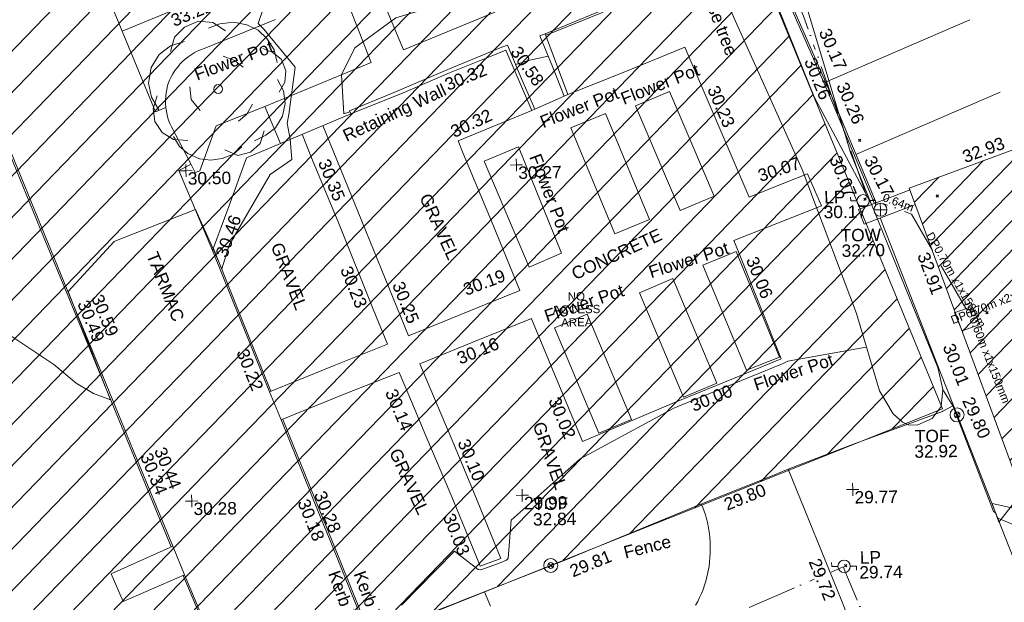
# Model space of a CAD drawing. Header units: millimetres. Extents: x -287732 to 520720, y -103372 to 287754.
# Tile 333 of 380: x 310614 to 340401, y 127044 to 144677. Entities that reach past the tile are written whole.
import ezdxf

# ---------------------------------------------------------------- set-up
doc = ezdxf.new("R2010")
doc.units = ezdxf.units.MM
for name, pattern in [('IMPORT-HIDDEN2 _3_', [4762.5, 3175, -1587.5]), ('IMPORT-UG_ELEC_LV_QLB2 _2_', [2700, 1500, -300.0000000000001, 0, -250, 150, -300.0000000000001, 0, -200]), ('IMPORT-UG_ELEC_STREET LIGHTING_QLB2 _2_', [2700, 1500, -300.0000000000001, 0, -250, 150, -300.0000000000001, 0, -200])]:
    doc.linetypes.add(name, pattern=pattern)
for name, color, linetype, lineweight, true_color in [('00__TOPO__TOP_OF_FENCE_SYMBOL', 7, 'Continuous', 9, 0x666666), ('00_TOPO_FURN_LAMP_POST', 7, 'Continuous', 9, 0x666666), ('00_TOPO_TOP_OF_WALL', 7, 'Continuous', 9, 0x666666), ('00_TOPO_TREE', 7, 'Continuous', 9, 0x666666), ('00_UAV_BUILDING_CANOPY', 7, 'Continuous', 9, 0xff7fff), ('00_UAV_BUILDING_HATCH', 7, 'Continuous', 9, 0x999999), ('00_UAV_CONCRETE', 9, 'Continuous', 9, 0x808080), ('00_UAV_FENCE', 7, 'Continuous', 9, 0x264c2f), ('00_UAV_FURN_FLOWER_POT', 9, 'Continuous', 9, 0x808080), ('00_UAV_FURN_LAMP_POST', 7, 'Continuous', 9, 0xa50000), ('00_UAV_GATE', 7, 'Continuous', 9, 0xa50000), ('00_UAV_KERB_BOTTOM', 1, 'Continuous', 9, 0xff0000), ('00_UAV_KERB_TOP', 7, 'Continuous', 9, 0xa500a5), ('00_UAV_LEVEL_SPOT', 7, 'Continuous', 9, 0x666666), ('00_UAV_ROAD_MARKING_WHITE_CONTINUOUS', 7, 'Continuous', 9, 0x999999), ('00_UAV_TOP_OF_FENCE', 6, 'Continuous', 9, 0xff00ff), ('00_UAV_TOP_OF_WALL', 7, 'Continuous', 9, 0x666666), ('00_UAV_TREE_LINE', 7, 'Continuous', 9, 0x52a552), ('00_UAV_WALL', 7, 'Continuous', 9, 0x7c00a5), ('00_UAV_WALL_RETAINING', 7, 'Continuous', 9, 0x7c00a5), ('01_DTM_CONTOUR_MJR', 7, 'Continuous', 9, 0x7f3f00), ('01_DTM_CONTOUR_MNR', 7, 'Continuous', 9, 0xa5a552), ('12333-PUM-2D-U-0001-C01 - Rev2_REVIT IMPORT_dwg', 7, 'Continuous', 9, 0x767676), ('PUM-CHAMBER EXTENTS', 6, 'IMPORT-HIDDEN2 _3_', 9, 0xff00ff), ('PUM-ELECTRIC-LV-QLB2', 1, 'IMPORT-UG_ELEC_LV_QLB2 _2_', 9, 0xff0000), ('PUM-ELECTRIC-MH', 1, 'Continuous', 9, 0xff0000), ('PUM-ELECTRIC-SL-QLB2', 7, 'IMPORT-UG_ELEC_STREET LIGHTING_QLB2 _2_', 9, 0xff7f7f), ('PUM-UNABLE TO SURVEY', 190, 'Continuous', 9, 0x7f00ff)]:
    doc.layers.add(name, color=color, linetype=linetype, lineweight=lineweight, true_color=true_color)
for name, color, linetype, lineweight in [('00_UAV_DRIVE_WAY', 7, 'Continuous', 9), ('00_UAV_SURFACE', 7, 'Continuous', 9), ('00_UAV_SURVEY_TEXT', 7, 'Continuous', 9), ('GEN-TEXT', 7, 'Continuous', 9)]:
    doc.layers.add(name, color=color, linetype=linetype, lineweight=lineweight)
doc.styles.add('Arial_1', font='arial.ttf', dxfattribs={"height": 250})
doc.styles.add('Swis721 Lt BT_2', font='swissl.ttf', dxfattribs={"height": 375})

# ---------------------------------------------------------------- blocks, each defined once
blk = doc.blocks.new('12333-PUM-2D-U-0001-C01 - Rev2_REVIT IMPORT_dwg_CONIFEROUS_TREE-2077251-Site Location Plan Proposed')
at = {"layer": '00_TOPO_TREE', "color": 254, "true_color": 0xcccccc, "flags": 128}
for points in [[(-1889.403682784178, 1545.875740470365), (-1717.639711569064, 2118.422311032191), (-1316.857112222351, 2519.204910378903), (-744.3105416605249, 2748.223538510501), (-171.763971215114, 2690.968881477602), (343.5279423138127, 2347.440939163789)], [(-343.5279423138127, 2461.950253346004), (114.5093140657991, 2633.714224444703), (687.0558846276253, 2690.968881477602), (1202.347798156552, 2576.459567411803), (1660.385054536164, 2347.440939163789), (2003.912996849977, 2003.912996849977), (2290.18628213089, 1545.875740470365), (2404.695596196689, 1030.583826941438)], [(-2404.695596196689, -801.5651986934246), (-2690.968881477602, -286.2732852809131), (-2805.478195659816, 286.2732852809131), (-2690.968881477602, 916.0745128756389), (-2347.440939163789, 1431.36642628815), (-1889.403682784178, 1774.894368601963), (-1316.857112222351, 1946.658339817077)], [(1832.149025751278, 1603.130397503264), (2232.93162509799, 1431.36642628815), (2576.459567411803, 1145.093141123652), (2748.223538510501, 687.0558846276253), (2690.968881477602, 229.0186282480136), (2461.950253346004, -171.763971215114)], [(229.0186282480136, 1316.857112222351), (687.0558846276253, 1145.093141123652), (1030.583826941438, 858.8198558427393)], [(-744.3105416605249, -858.8198558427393), (-1087.838483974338, -400.7825993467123), (-1145.093141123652, 114.5093140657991)], [(2404.695596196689, 343.5279423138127), (2633.714224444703, -114.5093140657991), (2690.968881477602, -629.8012275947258), (2576.459567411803, -1145.093141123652), (2290.18628213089, -1603.130397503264), (1889.403682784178, -1889.403682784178), (1431.36642628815, -2118.422311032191)], [(-1259.602455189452, -2061.167653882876), (-1832.149025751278, -2003.912996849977), (-2290.18628213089, -1717.639711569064), (-2576.459567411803, -1259.602455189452), (-2633.714224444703, -744.3105416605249), (-2461.950253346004, -229.0186282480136)], [(1374.111769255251, -629.8012275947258), (1145.093141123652, -1030.583826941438), (801.5651986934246, -1316.857112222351)], [(916.0745128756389, -2347.440939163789), (572.5465705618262, -2633.714224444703), (114.5093140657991, -2805.478195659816), (-343.5279423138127, -2862.732852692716), (-801.5651986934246, -2805.478195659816), (-1259.602455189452, -2576.459567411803), (-1603.130397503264, -2290.18628213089), (-1832.149025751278, -1889.403682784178)], [(1832.149025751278, -1717.639711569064), (1660.385054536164, -2232.93162509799), (1259.602455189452, -2576.459567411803), (744.3105416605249, -2690.968881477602), (229.0186282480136, -2461.950253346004)]]:
    blk.add_lwpolyline(points, dxfattribs=at)
at = {"layer": '00_TOPO_TREE', "color": 254, "true_color": 0xcccccc}
blk.add_circle((0, 0), 176.6246020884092, dxfattribs=at)
blk = doc.blocks.new('12333-PUM-2D-U-0001-C01 - Rev2_REVIT IMPORT_dwg_MSL_Lamp_Post_SYM-2077240-Site Location Plan Proposed')
at = {"layer": '00_TOPO_FURN_LAMP_POST', "color": 254, "true_color": 0xcccccc, "flags": 128}
for points in [[(-500.1060478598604, 0), (-1000.212095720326, 0), (-1000.212095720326, 316.7338303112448)], [(500.1060478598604, 0), (1000.21209571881, 0), (1000.21209571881, -316.7338303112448)]]:
    blk.add_lwpolyline(points, dxfattribs=at)
at = {"layer": '00_TOPO_FURN_LAMP_POST', "color": 254, "true_color": 0xcccccc}
blk.add_circle((0, 0), 500.1060478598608, dxfattribs=at)
blk = doc.blocks.new('12333-PUM-2D-U-0001-C01 - Rev2_REVIT IMPORT_dwg__U96-2077626-Site Location Plan Proposed')
at = {"layer": '00_UAV_GATE', "color": 9, "true_color": 0xe1aaaa, "flags": 128}
blk.add_lwpolyline([(-95.66411158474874, 284.3384915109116), (95.66411158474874, -284.3384915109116), (-1001.296706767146, -20.35658223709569), (-809.9684835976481, -589.033565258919)], close=True, dxfattribs=at)
blk = doc.blocks.new('12333-PUM-2D-U-0001-C01 - Rev2_REVIT IMPORT_dwg_MSL_Node_LineworkTOF-2077248-Site Location Plan Proposed')
at = {"layer": '00__TOPO__TOP_OF_FENCE_SYMBOL', "color": 254, "true_color": 0xcccccc, "flags": 128}
for points in [[(165.3591892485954, 165.3591892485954), (0, 0), (-165.3591892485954, 165.3591892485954)], [(165.3591892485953, -165.3591892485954), (0, 0), (-165.3591892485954, -165.3591892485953)]]:
    blk.add_lwpolyline(points, dxfattribs=at)
at = {"layer": '00__TOPO__TOP_OF_FENCE_SYMBOL', "color": 254, "true_color": 0xcccccc}
for radius in [562.5594001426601, 233.853208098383]:
    blk.add_circle((0, 0), radius, dxfattribs=at)
blk = doc.blocks.new('12333-PUM-2D-U-0001-C01 - Rev2_REVIT IMPORT_dwg_TOW-2077249-Site Location Plan Proposed')
at = {"layer": '00_TOPO_TOP_OF_WALL', "color": 254, "true_color": 0xcccccc, "flags": 128}
for points in [[(0, 525.0554400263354), (0, 0), (-525.0554401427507, 0)], [(525.0554401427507, 0), (0, 0), (0, -525.0554400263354)]]:
    blk.add_lwpolyline(points, dxfattribs=at)
at = {"layer": '00_TOPO_TOP_OF_WALL', "color": 254, "true_color": 0xcccccc}
blk.add_circle((0, 0), 525.0554401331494, dxfattribs=at)
blk = doc.blocks.new('12333-PUM-2D-U-0001-C01 - Rev2_REVIT IMPORT_dwg_UAV-2077255-Site Location Plan Proposed')
at = {"layer": '00_UAV_LEVEL_SPOT', "color": 254, "true_color": 0xcccccc, "flags": 128}
for points in [[(0, -500.0000000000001), (0, 0), (-500.0000000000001, 0)], [(500.0000000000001, 0), (0, 0), (0, 500.0000000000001)]]:
    blk.add_lwpolyline(points, dxfattribs=at)
blk = doc.blocks.new('12333-PUM-2D-U-0001-C01 - Rev2_REVIT IMPORT_dwg_MGS62954_T2_Galway_ITM_3d_Rev1-2077680-Site Location Plan Proposed')
at = {"layer": '00_UAV_BUILDING_HATCH', "true_color": 0xcccccc}
h = blk.add_hatch(dxfattribs=at)
h.set_pattern_fill('FP_1', color=254, style=0, pattern_type=2)
h.set_pattern_definition([(45, (0, 0), (-441.9417382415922, 441.9417382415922), [])])
h.paths.add_polyline_path([(534245288.854, 725679312.3760002), (534257272.8540001, 725683528.376), (534253854.8540002, 725693284.3760002), (534241871.8540002, 725689091.376), (534245065.5732125, 725679951.3759478)])
at = {"layer": '00_UAV_BUILDING_CANOPY', "color": 254, "true_color": 0xcccccc, "flags": 128}
for points in [[(534215776.076, 725700302.9350002), (534220425.7790449, 725702141.4837743), (534225075.4820897, 725703980.0325483), (534229725.1851348, 725705818.5813223), (534232690.076, 725706990.9350002), (534233338.5725529, 725705335.2165861), (534235060.076, 725700939.9350001), (534234882.8830224, 725700869.8834245), (534230233.074241, 725699031.6252935), (534225583.2654598, 725697193.3671623), (534220933.4566785, 725695355.1090313), (534218148.076, 725694253.9350001), (534217429.043831, 725696087.5882844)], [(534253854.8540001, 725693284.376), (534255508.0485316, 725688565.6615913), (534257161.2430631, 725683846.9471823), (534257272.854, 725683528.376), (534252874.649999, 725681981.0772626), (534248158.0152162, 725680321.7538111), (534245288.854, 725679312.3760002), (534244642.83336, 725681161.2012383), (534242993.5305089, 725685881.2868636), (534241871.8540001, 725689091.3759999), (534243381.6377764, 725689619.6680282), (534248101.0584857, 725691271.0517414), (534252820.4791952, 725692922.4354546)]]:
    blk.add_lwpolyline(points, close=True, dxfattribs=at)
at = {"layer": '00_UAV_CONCRETE', "color": 254, "true_color": 0xcccccc, "flags": 128}
for points in [[(534231587.7485, 725692099.9545001), (534233376.5225001, 725692774.2695001), (534235155.5225001, 725693471.2695), (534235599.7008628, 725692381.4444675), (534236092.5225002, 725691172.2695), (534237026.5225002, 725688898.2695001), (534238176.4823239, 725689341.1111716), (534238797.5225001, 725689580.2695003), (534239207.5225001, 725688601.2695001), (534236537.5225, 725687594.2695), (534236686.5021713, 725687202.1376063), (534237907.5225, 725683988.2694999), (534236451.7214245, 725683423.3186761), (534234588.5225002, 725682700.2695003), (534231855.5225002, 725681598.2695), (534231835.4385299, 725681648.9472831), (534230374.5225002, 725685335.2695001), (534230371.0619343, 725685344.1242038), (534229416.507919, 725684976.1892304), (534228586.5225001, 725684656.2695001), (534226972.5225002, 725684033.2695), (534227799.5225, 725681984.2695), (534227861.5681084, 725681826.2366668), (534228543.5225001, 725680089.2695), (534229318.5225001, 725678098.2695001), (534228687.5225, 725677873.2695), (534228570.3646623, 725678178.1969105), (534227874.5225003, 725679989.2695001), (534227089.5225001, 725681917.2695), (534226725.5797566, 725682823.7295599), (534226339.5225001, 725683785.2695), (534224663.5225002, 725683155.2695), (534222750.5225, 725682406.2695001)], [(534224168.9844068, 725691294.6696287), (534225297.5225, 725688380.2695), (534225969.6445466, 725686631.65116), (534226640.5225001, 725684886.2695), (534229560.1078919, 725686012.3714441), (534230037.8801839, 725686196.6511396), (534229259.5225003, 725688188.2695003), (534228398.0668888, 725690372.0977427), (534228246.5225001, 725690756.2695), (534230498.6738878, 725691634.8308234)], [(534222409.5225002, 725683263.2695001), (534224377.5225002, 725684029.2695001), (534226006.5225001, 725684642.2695), (534225594.8496749, 725685712.9684613), (534224593.5225, 725688317.2695), (534223790.7347293, 725690374.4603631), (534223531.4532375, 725691038.8844305)], [(534219747.7485, 725677769.9545), (534217870.9455001, 725676998.516), (534217521.7870599, 725677840.7458478), (534219402.7485, 725678643.9545002)]]:
    blk.add_lwpolyline(points, dxfattribs=at)
at = {"layer": '00_UAV_DRIVE_WAY', "color": 254, "true_color": 0xcccccc}
for p, q in [((534222750.5225, 725682406.2695), (534222409.5225002, 725683263.2695001)), ((534219747.7485, 725677769.9545), (534219402.7485, 725678643.9545002))]:
    blk.add_line(p, q, dxfattribs=at)
at = {"layer": '00_UAV_DRIVE_WAY', "color": 254, "true_color": 0xcccccc, "flags": 128}
for points in [[(534218148.076, 725694253.9350001), (534219111.7485, 725691797.9545001), (534219425.7485001, 725691918.9545001)], [(534220158.0678935, 725690195.775781), (534219785.7485, 725690009.9545001), (534220764.4468156, 725687565.3606564)]]:
    blk.add_lwpolyline(points, dxfattribs=at)
at = {"layer": '00_UAV_FENCE', "color": 254, "true_color": 0xcccccc, "flags": 128}
for points in [[(534234832.5930001, 725702462.7025001), (534235712.5930001, 725700362.7025), (534236685.5930001, 725698029.7025), (534236754.8673746, 725697849.9004718), (534237931.5930001, 725694795.7025001), (534238551.0853535, 725693184.2417426), (534239042.5930001, 725691905.7025), (534240690.2911608, 725688671.8132988), (534240721.9322782, 725688609.712199)], [(534240972.2191628, 725688201.6255602), (534242710.2637361, 725683513.7674373), (534243090.3697283, 725682488.5446146)], [(534238061.3697283, 725680646.5446146), (534240014.3697283, 725681361.5446144), (534242753.3697283, 725682315.5446144), (534242768.6858305, 725682323.4071833), (534243090.3697283, 725682488.5446146), (534244287.3697283, 725679277.5446146), (534244694.8311555, 725678195.9545166), (534245352.3697283, 725676450.5446146), (534246156.3697283, 725674232.5446146), (534246269.3697283, 725673901.5446146)], [(534241482.3697283, 725671986.5446144), (534239751.3697284, 725676259.5446146), (534239611.4239228, 725676622.8240519), (534238061.3697283, 725680646.5446146), (534237418.4641343, 725680403.2958289), (534235344.3697283, 725679618.5446146), (534232753.6521721, 725678603.7032954), (534231285.3697283, 725678028.5446146), (534228080.804625, 725676825.1343396), (534227983.3697283, 725676788.5446144), (534226138.3697283, 725676112.5446147), (534227171.3972411, 725673369.819164), (534227657.3697283, 725672079.5446146), (534228916.1122378, 725668685.2637643), (534229229.3697284, 725667840.5446146), (534230701.4767936, 725664015.4007428), (534231373.3697283, 725662269.5446146), (534232484.2170877, 725659344.1217335), (534233070.1661617, 725657801.0214921)]]:
    blk.add_lwpolyline(points, dxfattribs=at)
at = {"layer": '00_UAV_FURN_FLOWER_POT', "color": 254, "true_color": 0xcccccc, "flags": 128}
for points in [[(534229428.3009306, 725694631.7669566), (534226642.1935, 725693545.978), (534225793.1935, 725695685.978), (534228624.1534408, 725696782.1870767)], [(534234667.5225001, 725692140.2694999), (534235959.5225001, 725688949.2695), (534234928.6276727, 725688531.8717823), (534233636.6276726, 725691722.8717824)], [(534232721.5225001, 725691509.2695), (534233994.5225001, 725688281.2695001), (534232940.5500275, 725687865.622983), (534231667.5500276, 725691093.622983)], [(534230328.5225001, 725686898.2695), (534229025.5225001, 725690127.2695), (534230067.825586, 725690547.8705906), (534231321.3310097, 725687302.680436)], [(534236845.5225001, 725683669.2695001), (534235588.5225002, 725686869.2695), (534236601.5397835, 725687267.1953517), (534237858.9645441, 725684041.3647625)], [(534234926.5225002, 725682883.2695001), (534233653.5225001, 725686068.2695001), (534234672.2546285, 725686475.4424983), (534235945.2546286, 725683290.4424984)], [(534232353.5225, 725681842.2695001), (534231069.5225, 725685045.2695), (534232061.3057032, 725685442.8497787), (534233345.305703, 725682239.8497787)]]:
    blk.add_lwpolyline(points, close=True, dxfattribs=at)
blk.add_lwpolyline([(534224858.5225, 725695336.2695), (534225656.5225002, 725693176.2695), (534222420.5225002, 725691895.2695), (534220941.5225002, 725691339.2695001), (534220419.1935, 725689983.978), (534220282.1935, 725689935.978), (534220153.1935, 725690205.9780002), (534219585.1935, 725691328.9780002), (534219541.305615, 725691430.9989172), (534219503.910279, 725691535.5742625), (534219473.1550746, 725691642.2913246), (534219449.1613782, 725691750.7289405), (534219432.0238822, 725691860.459156), (534219425.7485001, 725691918.9545001), (534219419.2201744, 725692029.8228676), (534219419.6662132, 725692140.8823788), (534219427.0848561, 725692251.6947324), (534219441.4468254, 725692361.8226027), (534219462.6954408, 725692470.8313655), (534219490.7468438, 725692578.2908125), (534219512.1935, 725692645.978), (534219554.6276214, 725692747.2547816), (534219603.3372304, 725692845.667256), (534219658.1300926, 725692940.8270342), (534219718.7899655, 725693032.3585641), (534219785.0774522, 725693119.9006127), (534219856.7309467, 725693203.107691), (534219876.1935, 725693223.9780002), (534219954.2022709, 725693301.2584816), (534220036.9095907, 725693373.4882566), (534220123.9890517, 725693440.3822669), (534220215.0969909, 725693501.6765126), (534220309.873847, 725693557.1290933), (534220407.9455789, 725693606.5211629), (534220508.9251424, 725693649.6577935), (534220611.1935, 725693685.9780002), (534222786.1935, 725694527.9780002)], dxfattribs=at)
at = {"layer": '00_UAV_KERB_BOTTOM', "color": 254, "true_color": 0xcccccc}
blk.add_line((534220747.7485, 725687608.9545001), (534220747.1027817, 725687610.5661113), dxfattribs=at)
at = {"layer": '00_UAV_KERB_BOTTOM', "color": 254, "true_color": 0xcccccc, "flags": 128}
for points in [[(534215786.6146466, 725700307.1021081), (534216181.7485, 725701315.9545), (534219820.8003632, 725702761.3397483), (534221667.2950001, 725703494.7440002), (534224117.2950001, 725704451.7440002), (534224473.4276733, 725704591.0216199), (534227661.295, 725705837.7440002), (534229131.4903687, 725706407.3302213), (534231032.2950002, 725707143.7440003), (534233058.2950001, 725707944.7440002), (534233354.6905473, 725707220.4945699), (534234023.295, 725705586.7440002), (534235234.2913436, 725702589.017175), (534235386.295, 725702212.7440001), (534237104.1221594, 725697954.6488671), (534237529.2950001, 725696900.7440002), (534238528.295, 725694410.7440002), (534238982.4704008, 725693321.8751311), (534239542.854, 725691978.3760003), (534240859.2123395, 725688659.6395067), (534240849.3084028, 725688684.6088142)], [(534214628.1693754, 725690888.5030334), (534215697.7485001, 725688117.9545001), (534216435.8797443, 725686229.2611791), (534217297.7485002, 725684023.9545001), (534218256.0988455, 725681574.5840212), (534219402.7485, 725678643.9545002)], [(534222409.5225002, 725683263.2695001), (534221541.4312044, 725685533.4434018), (534220764.4468156, 725687565.3606563)], [(534231283.3697283, 725659997.5446147), (534230656.3697283, 725661614.5446144), (534229969.3697284, 725663418.5446144), (534229493.1814959, 725664664.644662), (534229327.3697284, 725665098.5446146), (534228647.3697283, 725666898.5446146), (534227934.3697282, 725668779.5446144), (534227722.3393155, 725669337.9272447), (534226949.3697283, 725671373.5446146), (534225961.5440336, 725674014.7310928), (534225959.3697283, 725674020.5446146), (534224950.3697283, 725676686.5446146), (534224182.0714019, 725678684.162904), (534223843.756337, 725679563.8008491), (534222750.5225, 725682406.2695001)], [(534219747.7485, 725677769.9545), (534220942.9455001, 725674783.516), (534220866.9455001, 725674757.5160002), (534220894.9455001, 725674682.5159999), (534219393.9304646, 725674069.376215), (534217452.9455001, 725673276.5159999), (534214751.3242902, 725672213.8326501), (534213903.9455, 725671880.516), (534210613.9455001, 725670584.5159999), (534210099.291876, 725670381.7230284), (534207225.9455001, 725669249.5159999), (534205448.621584, 725668546.4690808), (534203888.9455, 725667929.516), (534200780.5128521, 725666756.5387856), (534200276.9455002, 725666566.516), (534197434.9455001, 725665443.516), (534196114.581311, 725664961.0033077), (534195669.9455001, 725664798.516)]]:
    blk.add_lwpolyline(points, dxfattribs=at)
at = {"layer": '00_UAV_KERB_TOP', "color": 254, "true_color": 0xcccccc, "flags": 128}
for points in [[(534215850.1531303, 725700332.2259927), (534216220.3859275, 725701277.5012199), (534219922.8799332, 725702748.0848826), (534221685.6195565, 725703448.2227052), (534224135.487011, 725704405.1709313), (534224575.6936716, 725704577.3285017), (534227679.4320192, 725705791.1494204), (534229233.8683861, 725706393.3724687), (534231050.5183674, 725707097.1828737), (534233030.7329338, 725707880.0811301), (534233379.9327315, 725707026.8032823), (534233976.977303, 725705567.9109509), (534235258.7573223, 725702394.9646665), (534235339.9349269, 725702194.0158495), (534237128.4844464, 725697760.6163753), (534237482.9082673, 725696882.0819179), (534238482.0172779, 725694391.8102099), (534239008.9045896, 725693128.6172003), (534239496.5384119, 725691959.5329925), (534240812.2039856, 725688642.5430651)], [(534214581.2084268, 725690871.3146648), (534215651.1409865, 725688099.8506224), (534216388.9149954, 725686212.0713774), (534217251.1786451, 725684005.7542636), (534218209.1337634, 725681557.393909), (534219356.1857226, 725678625.7361642)], [(534222456.1182252, 725683281.4058442), (534221588.1332222, 725685551.301776), (534220791.3156988, 725687635.0853081)], [(534231315.1319991, 725660053.9333199), (534230703.042406, 725661632.4801651), (534230016.0858949, 725663436.365967), (534229525.1283751, 725664721.1146175), (534229374.1096327, 725665116.3038495), (534228694.1334723, 725666916.2407448), (534227981.1235824, 725668797.2668358), (534227754.3765495, 725669394.4057283), (534226996.1576189, 725671391.1772244), (534226006.1672122, 725674038.1515749), (534225993.6451938, 725674071.2375025), (534224997.0852181, 725676704.3682212), (534224213.9370469, 725678740.5969315), (534223890.4237456, 725679581.7494694), (534222797.0818904, 725682424.4989738)], [(534219701.327998, 725677751.3766373), (534220876.9734532, 725674813.7915777), (534220802.1247543, 725674788.185444), (534220831.1409419, 725674710.4635123), (534219283.0007023, 725674078.0738618), (534217434.3396866, 725673322.9264507), (534214639.9142324, 725672223.738529), (534213885.643007, 725671927.0457621), (534210595.620016, 725670631.0367118), (534209987.9008354, 725670391.5723946), (534207207.5845826, 725669296.0227501), (534205337.2888622, 725668556.1994505), (534203870.9222289, 725667976.156311), (534200668.5989964, 725666767.7491778), (534200258.9307379, 725666613.159522), (534197417.1741973, 725665490.2557235), (534196002.3022078, 725664973.2061863), (534195652.7835954, 725664845.4784213)]]:
    blk.add_lwpolyline(points, dxfattribs=at)
at = {"layer": '00_UAV_ROAD_MARKING_WHITE_CONTINUOUS', "color": 254, "true_color": 0xcccccc}
for p, q in [((534243790.7796367, 725694150.3943528), (534239390.7499724, 725692343.0398293)), ((534240275.311988, 725690131.73973), (534244670.7796367, 725691943.3943529))]:
    blk.add_line(p, q, dxfattribs=at)
at = {"layer": '00_UAV_ROAD_MARKING_WHITE_CONTINUOUS', "color": 254, "true_color": 0xcccccc, "flags": 128}
for points in [[(534235409.8125358, 725679643.3054559), (534235454.733292, 725679533.0812924), (534235495.2920354, 725679421.1785269), (534235531.4262277, 725679307.7697058), (534235563.0801526, 725679193.029697), (534235587.7796369, 725679088.394353), (534235610.7774793, 725678971.6110501), (534235629.1727, 725678854.014892), (534235642.9369354, 725678735.7872028), (534235652.0489616, 725678617.110282), (534235656.4947288, 725678498.1671202), (534235656.7796368, 725678410.3943529), (534235658.487428, 725678277.9452819), (534235654.9939765, 725678145.5312767), (534235646.304669, 725678013.3565103), (534235632.4329035, 725677881.6247863), (534235613.4000695, 725677750.5392258), (534235589.235514, 725677620.301953), (534235576.7796367, 725677562.3943529), (534235545.2567813, 725677433.7398443), (534235508.7072765, 725677306.4221054), (534235467.1874793, 725677180.6374505), (534235420.7614098, 725677056.5798305), (534235369.5006539, 725676934.4405338), (534235313.4842519, 725676814.4078896), (534235252.798577, 725676696.6669797), (534235187.5372022, 725676581.3993524)], [(534228983.7796367, 725676666.3943529), (534228808.7487494, 725677098.4991833)]]:
    blk.add_lwpolyline(points, dxfattribs=at)
at = {"layer": '00_UAV_SURFACE', "color": 254, "true_color": 0xcccccc}
for p, q in [((534230590.7485, 725691673.9545001), (534231480.7485, 725692057.9545002)), ((534222420.5225002, 725691895.2695), (534222872.257888, 725690774.4073017))]:
    blk.add_line(p, q, dxfattribs=at)
at = {"layer": '00_UAV_TREE_LINE', "color": 254, "true_color": 0xcccccc, "flags": 128}
blk.add_lwpolyline([(534240202.7485169, 725685321.954598), (534238639.7485169, 725689713.9545978), (534236648.748517, 725694345.9545978), (534234502.7485169, 725699513.954598), (534234488.7485169, 725700234.9545978), (534235001.6298953, 725700804.8547807), (534235561.7763031, 725701494.8913503), (534235969.7763031, 725701567.8913502), (534236525.7763031, 725701413.8913502), (534236932.7763031, 725700921.8913503), (534237263.7763031, 725700337.8913502), (534238486.7763031, 725695972.8913503), (534240115.7763031, 725690165.8913502), (534242635.776303, 725683646.8913502), (534242773.7763031, 725682973.8913503), (534242717.7763031, 725682467.8913502), (534242436.7763031, 725682108.8913503), (534242000.7763031, 725681924.8913503), (534241743.7763031, 725681920.8913503), (534241538.7763031, 725682013.8913503), (534241265.7763031, 725682268.8913503), (534240860.7763031, 725682966.8913503)], close=True, dxfattribs=at)
at = {"layer": '00_UAV_WALL', "color": 254, "true_color": 0xcccccc, "flags": 128}
blk.add_lwpolyline([(534242046.2619645, 725688592.2435787), (534240484.8539999, 725688024.376), (534240324.5368979, 725688465.1836982), (534241891.5248443, 725689035.0806569)], dxfattribs=at)
at = {"layer": '00_UAV_WALL_RETAINING', "color": 254, "true_color": 0xcccccc, "flags": 128}
for points in [[(534232899.2690578, 725696014.3866737), (534233342.7485, 725694892.9545001), (534230938.0085692, 725693946.4284973)], [(534225014.2637604, 725691633.8059052), (534222872.257888, 725690774.4073018), (534221841.7485, 725690360.9545001), (534221275.2061348, 725688890.77918), (534220764.4468156, 725687565.3606564)]]:
    blk.add_lwpolyline(points, dxfattribs=at)
for points in [[(534230776.7485, 725693891.9545), (534231139.7485, 725692961.9545002), (534231480.7485, 725692057.9545002), (534231587.7485, 725692099.9545001), (534230938.0085692, 725693946.4284973)], [(534224974.7485001, 725691725.9545001), (534226433.7485, 725692297.9545002), (534227972.7485, 725692918.9545001), (534229624.0063813, 725693565.4546946), (534229788.7485001, 725693629.9545001), (534230205.318637, 725692577.3123962), (534230590.7485, 725691673.9545001), (534230498.6738878, 725691634.8308234), (534229735.7485, 725693480.9545001), (534229188.2104284, 725693267.9695677), (534228028.7485, 725692816.9545001), (534226665.7485001, 725692257.9545001), (534225014.2637604, 725691633.8059052)]]:
    blk.add_lwpolyline(points, close=True, dxfattribs=at)
at = {"layer": '01_DTM_CONTOUR_MJR', "color": 254, "true_color": 0xcccccc, "flags": 128}
for points in [[(534240487.064416, 725684304.3958585), (534238106.3101642, 725683922.2648815), (534238007.8730456, 725683867.4256624), (534237917.081908, 725683832.3095163), (534234757.1037653, 725682601.2787555), (534234629.6126884, 725682552.1770414), (534232303.8440057, 725681347.4680659), (534231775.5162538, 725681070.8649583), (534229652.6374564, 725679256.5333965), (534229544.6352273, 725678092.0180378), (534229495.7811412, 725678045.4942199), (534229245.0377451, 725677953.0151865), (534228706.951317, 725677761.2290504), (534228628.5559613, 725677776.5358285), (534227926.4513783, 725678347.7780855), (534226293.6476603, 725676739.0698959)], [(534247781.632143, 725680189.3413414), (534248013.3445107, 725680018.2868184), (534248402.2551595, 725678748.5681506), (534248074.3793308, 725677535.6719362), (534247540.0000001, 725677160.0000001), (534246979.2369176, 725677611.3534951), (534245248.9337203, 725678673.4581575), (534244370, 725679060.0000002), (534244310.0000002, 725679220.0000001), (534244246.6680212, 725679259.964784), (534244101.0000001, 725679653.0909091), (534243070.0000001, 725682480), (534242770.0425006, 725682992.1004014)]]:
    blk.add_lwpolyline(points, dxfattribs=at)
at = {"layer": '01_DTM_CONTOUR_MNR', "color": 254, "true_color": 0xcccccc, "flags": 128}
for points in [[(534224990.1491349, 725691690.0406063), (534224806.3636364, 725691640.0000001), (534224751.4975168, 725692818.4660742), (534225177.985348, 725693627.1355313), (534226430.0000002, 725694517.2794118), (534227175.1945853, 725694726.3759427), (534228202.9571429, 725694692.5), (534229239.6331306, 725694759.0614457), (534230054.1910218, 725694781.7077353), (534230651.2303428, 725694820.8206646), (534230747.5199646, 725694882.207231), (534231446.5950816, 725696225.3328568), (534231201.3127103, 725697356.2140486), (534230642.2151278, 725698266.1067739), (534231041.9786769, 725699351.4180474)], [(534223631.3156459, 725696421.682178), (534222430.0000002, 725694885.6862746), (534222263.3333334, 725694420.0000001), (534222429.2847234, 725694239.7502698), (534223357.7295524, 725693075.6609313), (534223143.4552944, 725691647.8241546), (534223089.8757751, 725691380.9971473), (534223174.4737218, 725690894.5574317), (534223212.9516849, 725690281.49324), (534222544.0166389, 725689837.7476572), (534221272.8733767, 725687726.4089202), (534221030.0000001, 725687010), (534220781.8850415, 725687621.0650971), (534220265.2580196, 725688821.8549513), (534217814.2997419, 725687906.4766598), (534217796.2796018, 725687892.1435217), (534216370, 725686410.0000001), (534217264.2681896, 725684012.8536379), (534217600.0000001, 725683110), (534217089.5117335, 725683307.3745407), (534216563.8502675, 725683623.1283424), (534215901.3551969, 725684206.0795637), (534214646.4228448, 725685072.8164498)], [(534232929.6429293, 725696026.4598311), (534233169.6428572, 725695438.9285716), (534233363.6363637, 725694877.2727274), (534232648.8439113, 725694561.0540541), (534231123.1573399, 725693967.2789944), (534230951.9790843, 725693906.7261617)], [(534231019.5450169, 725693269.9138366), (534230464.4513639, 725693164.7917311), (534230023.0102566, 725693037.9922675)]]:
    blk.add_lwpolyline(points, dxfattribs=at)
for name, p, xscale, yscale, zscale in [('12333-PUM-2D-U-0001-C01 - Rev2_REVIT IMPORT_dwg_CONIFEROUS_TREE-2077251-Site Location Plan Proposed', (534221016.5225001, 725692453.2695), 0.75, 0.75, 0.75), ('12333-PUM-2D-U-0001-C01 - Rev2_REVIT IMPORT_dwg_UAV-2077255-Site Location Plan Proposed', (534220000.0000001, 725690000.0000001), 0.375, 0.375, 0.375), ('12333-PUM-2D-U-0001-C01 - Rev2_REVIT IMPORT_dwg_UAV-2077255-Site Location Plan Proposed', (534230000.0000001, 725690000.0000001), 0.375, 0.375, 0.375), ('12333-PUM-2D-U-0001-C01 - Rev2_REVIT IMPORT_dwg_MSL_Lamp_Post_SYM-2077240-Site Location Plan Proposed', (534240466.776, 725688731.8915001), 0.375, 0.375, 0.375), ('12333-PUM-2D-U-0001-C01 - Rev2_REVIT IMPORT_dwg_TOW-2077249-Site Location Plan Proposed', (534240985.7485, 725688448.9545001), 0.375, 0.375, 0.375), ('12333-PUM-2D-U-0001-C01 - Rev2_REVIT IMPORT_dwg_MSL_Node_LineworkTOF-2077248-Site Location Plan Proposed', (534243194.9099722, 725682201.9724618), 0.375, 0.375, 0.375), ('12333-PUM-2D-U-0001-C01 - Rev2_REVIT IMPORT_dwg_UAV-2077255-Site Location Plan Proposed', (534220000.0000001, 725680000), 0.375, 0.375, 0.375), ('12333-PUM-2D-U-0001-C01 - Rev2_REVIT IMPORT_dwg_UAV-2077255-Site Location Plan Proposed', (534230000.0000001, 725680000), 0.375, 0.375, 0.375), ('12333-PUM-2D-U-0001-C01 - Rev2_REVIT IMPORT_dwg_UAV-2077255-Site Location Plan Proposed', (534240000.0000001, 725680000), 0.375, 0.375, 0.375), ('12333-PUM-2D-U-0001-C01 - Rev2_REVIT IMPORT_dwg_MSL_Node_LineworkTOF-2077248-Site Location Plan Proposed', (534230825.0104612, 725677859.5625973), 0.375, 0.375, 0.375), ('12333-PUM-2D-U-0001-C01 - Rev2_REVIT IMPORT_dwg_MSL_Lamp_Post_SYM-2077240-Site Location Plan Proposed', (534239698.5224829, 725677680.2695469), 0.375, 0.375, 0.375)]:
    blk.add_blockref(name, p, dxfattribs=dict(xscale=xscale, yscale=yscale, zscale=zscale))
blk.add_blockref('12333-PUM-2D-U-0001-C01 - Rev2_REVIT IMPORT_dwg__U96-2077626-Site Location Plan Proposed', (534245214.4629011, 725679525.2734411))
at = {"layer": '00_UAV_BUILDING_CANOPY', "color": 251, "true_color": 0x666666, "char_height": 375, "width": 1495.902363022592, "attachment_point": 1, "line_spacing_factor": 1.005061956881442, "style": 'Swis721 Lt BT_2'}
for s, insert, rotation in [('33.22', (534219583.7555711, 725694704.4217901), 21.570898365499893), ('32.93', (534243454.0459901, 725690169.6765873), 19.285573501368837), ('32.91', (534242424.7385439, 725687178.9745992), 289.26054985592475)]:
    blk.add_mtext(s, dxfattribs=dict(at, insert=insert, rotation=rotation))
at = {"layer": '00_UAV_CONCRETE', "color": 251, "true_color": 0x666666, "char_height": 375, "width": 1495.902363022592, "attachment_point": 1, "line_spacing_factor": 1.005061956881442, "style": 'Swis721 Lt BT_2'}
for s, insert, rotation in [('30.23', (534236152.6596076, 725692336.8463631), 292.17426178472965), ('30.32', (534227980.5633909, 725691187.0609994), 24.22644484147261), ('30.35', (534224342.8451329, 725690320.363536), 291.189303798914), ('30.07', (534237257.2567173, 725689712.0728388), 17.43648353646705), ('30.23', (534224957.2690935, 725687067.7877929), 291.03124233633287), ('30.06', (534237238.2351956, 725687144.318627), 290.80290335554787), ('30.19', (534228283.4828182, 725686415.8956361), 19.753570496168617), ('30.25', (534226521.5979607, 725686575.9753733), 291.02542260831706), ('30.16', (534228057.9268416, 725684335.1872108), 21.08227303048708), ('30.14', (534226248.6273923, 725683329.4791805), 291.8754076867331), ('30.00', (534235094.3848081, 725682779.7720239), 21.209674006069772), ('30.02', (534231183.6235976, 725682998.1041533), 291.61877930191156), ('30.10', (534228413.9059321, 725681774.5134307), 291.4355744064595), ('30.03', (534227933.1078867, 725679533.1685787), 291.017549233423)]:
    blk.add_mtext(s, dxfattribs=dict(at, insert=insert, rotation=rotation))
at = {"layer": '00_UAV_FENCE', "color": 251, "true_color": 0x666666, "char_height": 375, "attachment_point": 1, "line_spacing_factor": 1.005061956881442, "style": 'Swis721 Lt BT_2'}
for s, insert, width, rotation in [('30.26', (534239103.0414763, 725693128.5928161), 1495.902363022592, 291.0282108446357), ('30.17', (534240842.4675646, 725690133.026064), 1495.902363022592, 296.44768044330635), ('30.01', (534243143.6634853, 725684408.5944463), 1495.902363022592, 290.3424893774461), ('29.80', (534243692.4520546, 725682784.401881), 1495.902363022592, 293.47893799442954), ('29.80', (534236056.6798858, 725679771.624775), 1495.902363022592, 20.72456173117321), ('Fence', (534233003.6080417, 725678394.6885936), 1681.10932225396, 13.017843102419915), ('29.81', (534231354.6247938, 725677834.471122), 1495.902363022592, 21.391376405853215), ('29.72', (534238972.9710843, 725677977.2325549), 1495.902363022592, 291.06813597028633)]:
    blk.add_mtext(s, dxfattribs=dict(at, insert=insert, width=width, rotation=rotation))
at = {"layer": '00_UAV_FURN_FLOWER_POT', "color": 251, "true_color": 0x666666, "char_height": 375, "width": 2858.835627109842, "attachment_point": 1, "line_spacing_factor": 1.005061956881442, "style": 'Swis721 Lt BT_2'}
for insert, rotation in [((534220260.8657985, 725693070.0645171), 19.54585362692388), ((534233148.3409009, 725692107.3464196), 20.45845806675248), ((534230695.2392077, 725691445.625483), 20.45845806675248), ((534230736.5989493, 725690366.0422246), 289.9777281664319), ((534233906.0876395, 725686856.0461007), 16.587651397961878), ((534230725.0928445, 725685574.2867558), 17.91977469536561), ((534237019.2202615, 725683391.7548296), 17.30950169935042)]:
    blk.add_mtext('Flower Pot', dxfattribs=dict(at, insert=insert, rotation=rotation))
at = {"layer": '00_UAV_FURN_LAMP_POST', "color": 251, "true_color": 0x666666, "char_height": 375, "attachment_point": 1, "line_spacing_factor": 1.005061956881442, "style": 'Swis721 Lt BT_2'}
for s, insert, width in [('LP', (534239289.7460232, 725689046.3839351), 707.5855621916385), ('30.17', (534239267.2025117, 725688595.8218368), 1495.902363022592), ('LP', (534240179.4235644, 725678126.0917062), 707.5855621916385), ('29.74', (534240156.8800529, 725677675.5296079), 1495.902363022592)]:
    blk.add_mtext(s, dxfattribs=dict(at, insert=insert, width=width))
at = {"layer": '00_UAV_KERB_BOTTOM', "color": 251, "true_color": 0x666666, "char_height": 375, "attachment_point": 1, "line_spacing_factor": 1.005061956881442, "style": 'Swis721 Lt BT_2'}
for s, insert, width, rotation in [('30.17', (534239554.4500648, 725694009.8135954), 1495.902363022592, 292.64138438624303), ('30.07', (534239808.0842734, 725690157.3992149), 1495.902363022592, 291.75013360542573), ('30.49', (534216988.1363471, 725686176.6778234), 1495.902363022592, 291.3463448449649), ('30.22', (534221774.0597239, 725684620.2050273), 1495.902363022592, 290.92634314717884), ('30.34', (534218808.3758444, 725681522.2153198), 1495.902363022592, 291.36861449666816), ('30.18', (534223543.3470149, 725680041.5307865), 1495.902363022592, 291.0371012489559), ('Kerb Bottom', (534224438.2666934, 725677860.2037386), 3414.456504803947, 288.98831362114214)]:
    blk.add_mtext(s, dxfattribs=dict(at, insert=insert, width=width, rotation=rotation))
at = {"layer": '00_UAV_KERB_TOP', "color": 251, "true_color": 0x666666, "char_height": 375, "attachment_point": 1, "line_spacing_factor": 1.005061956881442, "style": 'Swis721 Lt BT_2'}
for s, insert, width, rotation in [('30.26', (534240056.6777354, 725692368.3879876), 1495.902363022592, 292.6413843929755), ('30.59', (534217411.9026139, 725686343.4571531), 1495.902363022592, 291.3463448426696), ('30.44', (534219232.0702378, 725681689.1772876), 1495.902363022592, 291.36861446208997), ('30.28', (534224046.9297543, 725680279.3905926), 1495.902363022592, 291.03710124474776), ('Kerb Top', (534225209.7171596, 725677837.7052729), 2493.170605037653, 288.98831362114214)]:
    blk.add_mtext(s, dxfattribs=dict(at, insert=insert, width=width, rotation=rotation))
at = {"layer": '00_UAV_LEVEL_SPOT', "char_height": 375, "width": 1495.902363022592, "attachment_point": 1, "line_spacing_factor": 1.005061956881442, "style": 'Swis721 Lt BT_2'}
for s, insert in [('30.50', (534220051.8765643, 725689949.1441547)), ('30.27', (534230051.8765643, 725689949.1441547)), ('30.28', (534220051.8765643, 725679949.1441548)), ('29.99', (534230051.8765643, 725679949.1441548)), ('29.77', (534240051.8765643, 725679949.1441548))]:
    blk.add_mtext(s, dxfattribs=dict(at, insert=insert))
at = {"layer": '00_UAV_SURVEY_TEXT', "color": 251, "true_color": 0x666666, "char_height": 375, "attachment_point": 1, "line_spacing_factor": 1.005061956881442, "style": 'Swis721 Lt BT_2'}
for s, insert, width, rotation in [('GRAVEL', (534227384.1932914, 725689225.172676), 2322.210334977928, 293.5596028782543), ('CONCRETE', (534231563.6421499, 725686821.055559), 3286.236302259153, 23.93799380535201), ('TARMAC', (534219101.5555192, 725687603.0661263), 2450.430537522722, 290.8250157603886), ('GRAVEL', (534222874.2582985, 725687815.1923022), 2322.210334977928, 290.1093973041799), ('GRAVEL', (534230707.3534125, 725682252.3121021), 2322.210334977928, 288.2381562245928), ('GRAVEL', (534226333.9482549, 725681527.2276715), 2322.210334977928, 293.7102903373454)]:
    blk.add_mtext(s, dxfattribs=dict(at, insert=insert, width=width, rotation=rotation))
at = {"layer": '00_UAV_TOP_OF_FENCE', "color": 251, "true_color": 0x666666, "char_height": 375, "attachment_point": 1, "line_spacing_factor": 1.005061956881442, "style": 'Swis721 Lt BT_2'}
for s, insert, width in [('TOF', (534241906.7473347, 725681764.8934977), 1163.479615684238), ('32.92', (534241884.3236929, 725681301.5167929), 1495.902363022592), ('TOF', (534230335.6670182, 725679915.9242424), 1163.479615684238), ('32.84', (534230313.2433765, 725679452.5475376), 1495.902363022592)]:
    blk.add_mtext(s, dxfattribs=dict(at, insert=insert, width=width))
at = {"layer": '00_UAV_TOP_OF_WALL', "char_height": 375, "attachment_point": 1, "line_spacing_factor": 1.005061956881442, "style": 'Swis721 Lt BT_2'}
for s, insert, width in [('TOW', (534239769.2271187, 725687882.7704632), 1343.937678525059), ('32.70', (534239791.6890261, 725687418.9225405), 1495.902363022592)]:
    blk.add_mtext(s, dxfattribs=dict(at, insert=insert, width=width))
at = {"layer": '00_UAV_TREE_LINE', "color": 251, "true_color": 0x666666, "insert": (534235878.932964, 725695691.7827345), "char_height": 375, "width": 2939.566865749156, "attachment_point": 1, "rotation": 290.0837976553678, "line_spacing_factor": 1.005061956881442, "style": 'Swis721 Lt BT_2'}
blk.add_mtext('Dense tree', dxfattribs=at)
at = {"layer": '00_UAV_WALL_RETAINING', "color": 251, "true_color": 0x666666, "char_height": 375, "attachment_point": 1, "line_spacing_factor": 1.005061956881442, "style": 'Swis721 Lt BT_2'}
for s, insert, width, rotation in [('30.58', (534230174.5848593, 725693633.3936672), 1495.902363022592, 303.81987907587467), ('30.32', (534227834.9464048, 725692624.725098), 1495.902363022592, 21.255364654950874), ('Retaining Wall', (534224720.2387516, 725691123.6396077), 3832.359387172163, 24.226444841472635), ('30.46', (534220838.5603287, 725687453.4321189), 1495.902363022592, 68.92548195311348)]:
    blk.add_mtext(s, dxfattribs=dict(at, insert=insert, width=width, rotation=rotation))
blk = doc.blocks.new('12333-PUM-2D-U-0001-C01 - Rev2_REVIT IMPORT_dwg-1620468-Site Location Plan Proposed')
at = {"layer": 'PUM-CHAMBER EXTENTS', "true_color": 0xfff4d4}
h = blk.add_hatch(dxfattribs=at)
h.set_pattern_fill('FP_14', style=0, pattern_type=2)
h.set_pattern_definition([(45, (-533641079.65, -725615854.3560001), (-618.7184335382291, 618.7184335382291), [])])
h.paths.add_polyline_path([(561369.3501529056, 32961.6438213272), (583432.350152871, 42064.6438213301), (584672.3501528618, 38987.64382128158), (591969.3501528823, 41930.643821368), (585115.3501528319, 60252.64382129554), (601682.3501528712, 66542.64382133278), (593779.350152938, 86713.6438213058), (593325.3501529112, 86525.64382134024), (591535.8661504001, 91032.67662588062), (570762.3501528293, 82754.64382139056), (556580.3501529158, 77376.64382136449), (542174.3501528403, 72021.64382138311), (551469.3501528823, 54861.6438213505), (558438.2640803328, 39445.56149700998)])
at = {"layer": 'GEN-TEXT', "color": 253, "true_color": 0xaaaaaa}
for p, q in [((599283.994813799, 74669.28848228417), (599354.7054919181, 74739.9991604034)), ((599354.7054919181, 74669.28848228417), (599283.994813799, 74739.9991604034)), ((601596.9948138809, 72946.28848228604), (601667.7054920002, 73016.99916040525)), ((601667.7054920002, 72946.28848228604), (601596.9948138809, 73016.99916040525)), ((599413.4675024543, 72889.8919619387), (599484.1781805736, 72960.60264005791)), ((599484.1781805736, 72889.8919619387), (599413.4675024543, 72960.60264005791)), ((603041.9948138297, 69386.28848223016), (603112.7054919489, 69456.99916034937)), ((603112.7054919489, 69386.28848223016), (603041.9948138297, 69456.99916034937)), ((598633.9208997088, 61811.07105012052), (598704.631577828, 61881.78172823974)), ((598704.631577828, 61811.07105012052), (598633.9208997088, 61881.78172823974))]:
    blk.add_line(p, q, dxfattribs=at)
at = {"layer": 'PUM-ELECTRIC-MH', "color": 21, "true_color": 0xffaaaa}
for p, q in [((602115.1417260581, 69450.94825924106), (602630.350152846, 69623.64382133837)), ((602630.350152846, 69623.64382133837), (602848.3501528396, 69071.64382131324)), ((602311.3501528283, 68891.64382137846), (602304.6239573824, 68908.67528874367)), ((602848.3501528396, 69071.64382131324), (602311.3501528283, 68891.64382137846))]:
    blk.add_line(p, q, dxfattribs=at)
at = {"layer": 'PUM-ELECTRIC-MH', "color": 21, "true_color": 0xffaaaa, "flags": 128}
blk.add_lwpolyline([(602304.6239573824, 68908.67528874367), (602093.3501528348, 69443.64382128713), (602115.1417260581, 69450.94825924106)], dxfattribs=at)
at = {"layer": 'PUM-ELECTRIC-SL-QLB2', "color": 254, "true_color": 0xffd4d4}
blk.add_line((602437.2574295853, 69558.9200034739), (601457.4426041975, 71333.19576082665), dxfattribs=at)
at = {"layer": 'PUM-ELECTRIC-SL-QLB2', "color": 254, "true_color": 0xffd4d4, "flags": 128}
for points in [[(601457.4426041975, 71333.19576082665), (600840.3501529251, 72450.64382138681), (599516.3501529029, 72970.643821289), (597685.3501528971, 78493.64382133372), (596014.3501529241, 82511.6438213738), (595333.0868047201, 82525.5708403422)], [(608521.2084035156, 58100.91091727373), (605678.3501529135, 56001.64382136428), (601999.3501529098, 53277.64382131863), (600364.3501529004, 57412.64382132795), (598588.3501528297, 61812.64382135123), (592479.3501528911, 59293.64382138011), (585816.2878747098, 57153.31588534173)]]:
    blk.add_lwpolyline(points, dxfattribs=at)
at = {"layer": 'PUM-UNABLE TO SURVEY', "color": 7, "true_color": 0xfff4d4, "flags": 128}
blk.add_lwpolyline([(593403.6889939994, 86558.08369385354), (593779.350152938, 86713.6438213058), (601682.3501528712, 66542.64382133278), (585115.3501528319, 60252.64382129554), (591969.3501528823, 41930.64382136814), (584672.3501528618, 38987.64382128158), (583432.350152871, 42064.64382132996), (561369.3501529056, 32961.64382132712), (551469.3501528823, 54861.6438213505), (542174.3501528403, 72021.64382138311), (556580.3501529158, 77376.64382136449), (570762.3501528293, 82754.64382139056), (574739.2409170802, 84339.39395276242)], dxfattribs=at)
blk.add_blockref('12333-PUM-2D-U-0001-C01 - Rev2_REVIT IMPORT_dwg_MGS62954_T2_Galway_ITM_3d_Rev1-2077680-Site Location Plan Proposed', (-533641079.6498471, -725615854.3561786))
at = {"layer": 'PUM-ELECTRIC-LV-QLB2', "char_height": 250, "width": 3893.2779916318, "attachment_point": 2, "line_spacing_factor": 0.9417779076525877, "style": 'Arial_1'}
for s, insert, rotation in [('DP0.70m x2x150mm', (603473.4636792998, 69899.42560199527), 20.626563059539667), ('DP0.60m x1x150mm', (603170.2268471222, 68261.90703348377), 290.56401643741)]:
    blk.add_mtext(s, dxfattribs=dict(at, insert=insert, rotation=rotation))
at = {"layer": 'PUM-ELECTRIC-SL-QLB2', "char_height": 250, "attachment_point": 2, "line_spacing_factor": 0.9417779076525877, "style": 'Arial_1'}
for s, insert, width, rotation in [('0.64m', (600497.9623543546, 72923.88121278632), 1160.025439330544, 338.5576194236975), ('DP0.70m x1x150mm', (602267.4560750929, 70497.33251079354), 3893.2779916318, 298.90895845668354)]:
    blk.add_mtext(s, dxfattribs=dict(at, insert=insert, width=width, rotation=rotation))
at = {"layer": 'PUM-UNABLE TO SURVEY', "color": 41, "true_color": 0xffdf7f, "insert": (590664.3101528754, 70261.78193786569), "char_height": 250, "width": 1714.021757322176, "attachment_point": 2, "line_spacing_factor": 0.9417779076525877, "style": 'Arial_1'}
blk.add_mtext('NO\\PACCESS\\PAREA', dxfattribs=at)

msp = doc.modelspace()

# ---------------------------------------------------------------- block references
at = {"layer": '12333-PUM-2D-U-0001-C01 - Rev2_REVIT IMPORT_dwg', "color": 254, "linetype": 'IMPORT-UG_ELEC_STREET LIGHTING_QLB2 _2_', "true_color": 0xffd4d4, "rotation": 0.9999999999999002}
msp.add_blockref('12333-PUM-2D-U-0001-C01 - Rev2_REVIT IMPORT_dwg-1620468-Site Location Plan Proposed', (-261895.0770586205, 55869.5817132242), dxfattribs=at)

doc.saveas('drawing.dxf')
